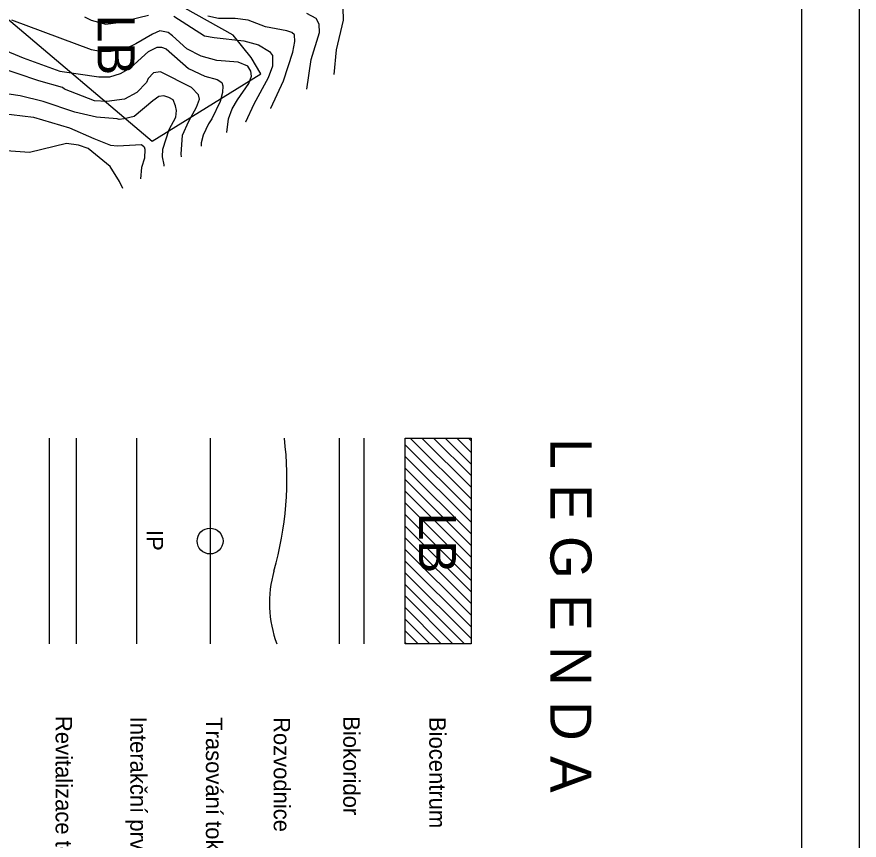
# Model space of a CAD drawing. Extents: x -510989 to -501240, y -1184665 to -1176089.
# Drawn here: x -509043 to -508019, y -1181798 to -1180797 of the extents above; entities that cross this region are included whole.
import ezdxf

# ---------------------------------------------------------------- set-up
doc = ezdxf.new("R2010")
doc.units = 0
for name, color, linetype in [('legenda', 7, 'Continuous'), ('rozpiska', 7, 'Continuous'), ('STAV_USES', 7, 'Continuous'), ('vrstevnice_01', 7, 'Continuous'), ('vrstevnice_02', 7, 'Continuous')]:
    doc.layers.add(name, color=color, linetype=linetype)

msp = doc.modelspace()

# ---------------------------------------------------------------- linework, layer by layer
at = {"layer": 'legenda'}
for p, q in [((-509003.38, -1181309.08), (-509003.38, -1181559.08)), ((-508970.9, -1181309.08), (-508970.9, -1181559.08)), ((-508897.24, -1181309.18), (-508897.24, -1181559.35)), ((-508808.01, -1181309.18), (-508808.01, -1181559.35)), ((-508651.23, -1181309.08), (-508651.23, -1181559.08)), ((-508621.23, -1181309.08), (-508621.23, -1181559.08)), ((-508564.71, -1181309.18), (-508490.83, -1181383.06)), ((-508550.57, -1181309.18), (-508490.83, -1181368.92)), ((-508536.43, -1181309.18), (-508490.83, -1181354.78)), ((-508522.28, -1181309.18), (-508490.83, -1181340.64)), ((-508508.14, -1181309.18), (-508490.83, -1181326.49)), ((-508494, -1181309.18), (-508490.83, -1181312.35)), ((-508570.83, -1181317.21), (-508490.83, -1181397.21)), ((-508570.83, -1181331.35), (-508490.83, -1181411.35)), ((-508570.83, -1181345.49), (-508490.83, -1181425.49)), ((-508570.83, -1181359.63), (-508490.83, -1181439.63)), ((-508570.83, -1181373.77), (-508490.83, -1181453.77)), ((-508570.83, -1181387.92), (-508490.83, -1181467.92)), ((-508570.83, -1181402.06), (-508490.83, -1181482.06)), ((-508570.83, -1181416.2), (-508490.83, -1181496.2)), ((-508570.83, -1181430.34), (-508490.83, -1181510.34)), ((-508570.83, -1181444.48), (-508490.83, -1181524.48)), ((-508570.83, -1181458.63), (-508490.83, -1181538.63)), ((-508570.83, -1181472.77), (-508490.83, -1181552.77)), ((-508570.83, -1181486.91), (-508498.66, -1181559.08)), ((-508570.83, -1181501.05), (-508512.8, -1181559.08)), ((-508570.83, -1181515.2), (-508526.95, -1181559.08)), ((-508570.83, -1181529.34), (-508541.09, -1181559.08)), ((-508570.83, -1181543.48), (-508555.23, -1181559.08)), ((-508570.83, -1181557.62), (-508569.37, -1181559.08))]:
    msp.add_line(p, q, dxfattribs=at)
msp.add_lwpolyline([(-508490.83, -1181309.08), (-508490.83, -1181559.08), (-508570.83, -1181559.08), (-508570.83, -1181309.08)], close=True, dxfattribs=at)
msp.add_circle((-508808.01, -1181434.27), 15.74, dxfattribs=at)
for centre, radius, start, end in [((-509125.68, -1181358.32), 411, 344.13136, 6.86678), ((-508592.99, -1181509.75), 142.8, 164.13136, 200.32602)]:
    msp.add_arc(centre, radius, start, end, dxfattribs=at)
at = {"layer": 'rozpiska'}
for points in [[(-508019.09, -1176098), (-508019.09, -1184498), (-510989.09, -1184498), (-510989.09, -1176098)], [(-508089.09, -1176168), (-508089.09, -1184428), (-510919.09, -1184428), (-510919.09, -1176168)]]:
    msp.add_lwpolyline(points, close=True, dxfattribs=at)
at = {"layer": 'STAV_USES'}
for p, q in [((-508779.94, -1180819.46), (-508856.02, -1180776.89)), ((-508779.94, -1180819.46), (-508856.02, -1180776.89)), ((-509055.36, -1180798.02), (-508878.36, -1180948.26)), ((-509055.36, -1180798.02), (-508878.36, -1180948.26)), ((-508758.13, -1180846.61), (-508779.94, -1180819.46)), ((-508758.13, -1180846.61), (-508779.94, -1180819.46)), ((-508746.43, -1180866.3), (-508758.13, -1180846.61)), ((-508746.43, -1180866.3), (-508758.13, -1180846.61)), ((-508878.36, -1180948.26), (-508746.43, -1180866.3)), ((-508878.36, -1180948.26), (-508746.43, -1180866.3))]:
    msp.add_line(p, q, dxfattribs=at)
at = {"layer": 'vrstevnice_01'}
for points in [[(-508657.06, -1180866.91), (-508654.41, -1180837), (-508645.91, -1180801), (-508646.19, -1180786)], [(-508734.3, -1180908.59), (-508734.19, -1180908), (-508718.81, -1180875), (-508707.31, -1180840), (-508704.91, -1180827), (-508705.5, -1180819), (-508708.69, -1180816), (-508714.59, -1180814), (-508740.59, -1180809), (-508761.5, -1180801), (-508777.5, -1180799), (-508797.81, -1180799), (-508810.69, -1180796)], [(-508787.74, -1180937.42), (-508785.5, -1180921), (-508781, -1180909), (-508774.69, -1180898), (-508760.91, -1180878), (-508757.59, -1180869), (-508758.41, -1180863), (-508762.19, -1180857), (-508773.69, -1180852), (-508799.81, -1180850), (-508818.81, -1180845), (-508836.31, -1180836), (-508853.5, -1180820), (-508859, -1180816), (-508869, -1180814), (-508877.81, -1180818), (-508898.19, -1180830), (-508910.59, -1180836), (-508928.5, -1180839), (-508941.59, -1180839), (-508952, -1180837), (-509049, -1180801)], [(-508842.7, -1180967.07), (-508843.19, -1180964), (-508841.31, -1180941), (-508833.81, -1180924), (-508824.31, -1180907), (-508821, -1180897), (-508821.91, -1180892), (-508830.59, -1180883), (-508868.19, -1180864), (-508876.81, -1180865), (-508883.09, -1180872), (-508885.31, -1180877), (-508896.81, -1180889), (-508911.81, -1180897), (-508933.31, -1180900), (-508948.5, -1180899), (-508984.91, -1180885), (-508987.5, -1180883), (-509016.31, -1180875), (-509069, -1180857)], [(-509089.69, -1180911), (-509022.69, -1180919), (-508978.81, -1180932), (-508949.41, -1180945), (-508928.81, -1180953), (-508920.41, -1180954), (-508891.31, -1180952), (-508888.19, -1180955), (-508887.09, -1180958), (-508887.81, -1180969), (-508891.5, -1180980), (-508892.57, -1180993.98)]]:
    msp.add_lwpolyline(points, dxfattribs=at)
at = {"layer": 'vrstevnice_02'}
for points in [[(-508960.81, -1180797), (-508952.41, -1180801), (-508934.5, -1180806), (-508919.81, -1180804), (-508882.69, -1180795)], [(-508852.09, -1180796), (-508814.91, -1180820), (-508803.09, -1180822), (-508766.91, -1180826), (-508749.19, -1180831), (-508735.91, -1180839), (-508732.31, -1180844), (-508732.09, -1180857), (-508737.31, -1180871), (-508754.81, -1180903), (-508765, -1180925), (-508765, -1180925.15)], [(-508690.36, -1180884.88), (-508685.19, -1180849), (-508675.09, -1180816), (-508675.31, -1180806), (-508679, -1180799), (-508690.5, -1180793)], [(-509061.41, -1180836), (-509035, -1180847), (-508990.69, -1180863), (-508943, -1180870), (-508929.81, -1180870), (-508916.69, -1180866), (-508904.69, -1180859), (-508882.81, -1180839), (-508872.41, -1180834), (-508867.09, -1180834), (-508861.5, -1180836), (-508834.31, -1180860), (-508814.19, -1180869), (-508799.31, -1180873), (-508793.81, -1180877), (-508792.31, -1180881), (-508793, -1180889), (-508795.69, -1180900), (-508805.81, -1180921), (-508809.81, -1180927), (-508816.5, -1180941), (-508818.81, -1180950), (-508818.7, -1180954.13)], [(-508863.79, -1180978.45), (-508863.81, -1180977), (-508865.81, -1180967), (-508865.59, -1180958), (-508857.81, -1180934), (-508849.69, -1180919), (-508848.81, -1180911), (-508849.81, -1180905), (-508852.81, -1180898), (-508858.09, -1180895), (-508864.09, -1180893), (-508870.31, -1180894), (-508877.59, -1180899), (-508900.09, -1180918), (-508912.5, -1180921), (-508918.59, -1180922), (-508920.81, -1180921), (-508946.09, -1180919), (-508972.19, -1180913), (-509010.81, -1180900), (-509038.81, -1180893), (-509066.81, -1180889)], [(-508913.98, -1181005.53), (-508917.91, -1180997), (-508929.41, -1180979), (-508956, -1180957), (-508968, -1180953), (-508982.41, -1180951), (-509027.31, -1180962), (-509055.69, -1180960), (-509077.81, -1180953), (-509121, -1180934), (-509156.81, -1180913), (-509170.5, -1180907), (-509180, -1180906), (-509184.31, -1180909), (-509189.5, -1180923), (-509192.5, -1180927), (-509200.81, -1180929), (-509212.31, -1180928), (-509252, -1180916), (-509249.59, -1180933), (-509225.5, -1180977), (-509215.59, -1180990)]]:
    msp.add_lwpolyline(points, dxfattribs=at)

# ---------------------------------------------------------------- texts
at = {"layer": 'legenda'}
for s, height, rotation, p in [('L E G E N D A', 50, 269.98112, (-508394.34, -1181309.16)), ('LB', 45, 270.02203, (-508554.08, -1181399.79)), ('IP', 20, 270, (-508885.09, -1181420.83)), ('Revitalizace toku', 20, 270, (-508995.74, -1181646.93)), ('Interakční prvek', 20, 270, (-508904.97, -1181647.71)), ('Trasování toku', 20, 270, (-508813.03, -1181648.38)), ('Rozvodnice', 20, 270, (-508730.66, -1181648.22)), ('Biokoridor', 20, 270, (-508646.11, -1181647.18)), ('Biocentrum', 20, 270, (-508541.55, -1181648.19))]:
    msp.add_text(s, height=height, rotation=rotation, dxfattribs=at).set_placement(p)
at = {"layer": 'STAV_USES'}
msp.add_text('LB', height=45, rotation=270, dxfattribs=at).set_placement((-508944.77, -1180794.36))

doc.saveas('drawing.dxf')
